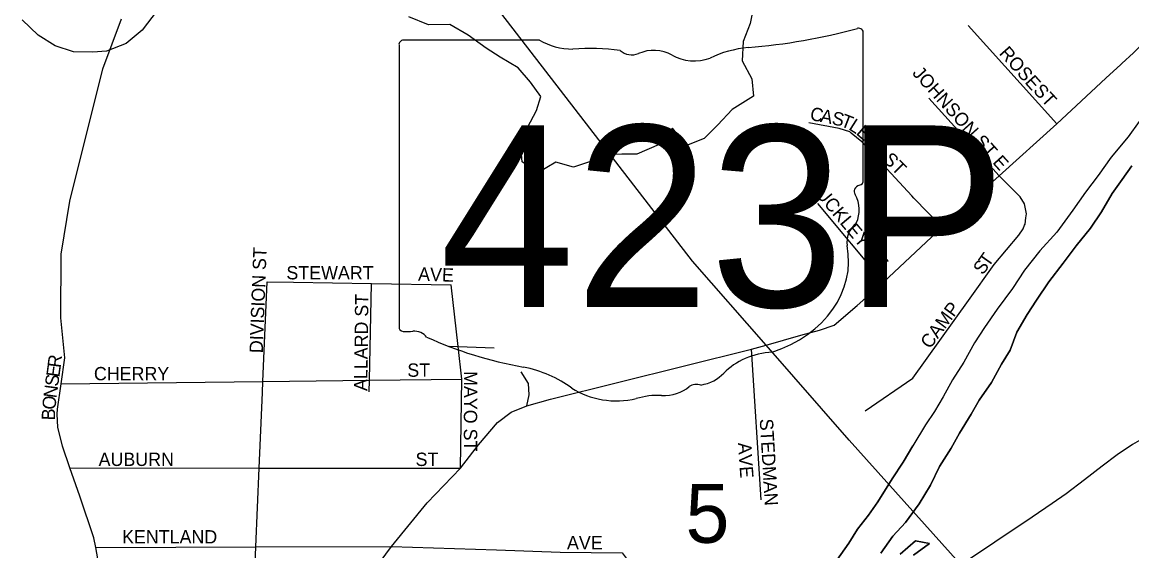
# Model space of a CAD drawing. Extents: x 1624196 to 2029251, y 146837 to 440034.
# Drawn here: x 1856084 to 1860244, y 278973 to 280955 of the extents above; entities that cross this region are included whole.
import ezdxf

# ---------------------------------------------------------------- set-up
doc = ezdxf.new("R2010")
doc.units = 0
for name, color, linetype in [('GM_P_State_Alignment', 7, 'Continuous'), ('GM_P_State_Location', 7, 'Continuous'), ('GM_P_State_Shield', 7, 'Continuous'), ('GM_X_City_Street', 7, 'Continuous'), ('GM_X_City_Street_Text', 7, 'Continuous'), ('GM_X_Major_River', 7, 'Continuous'), ('GM_X_Minor_River', 7, 'Continuous'), ('GM_X_Rail_Line', 7, 'Continuous'), ('GM_X_Section_Text', 7, 'Continuous'), ('GM_X_State_Route', 7, 'Continuous')]:
    doc.layers.add(name, color=color, linetype=linetype)

msp = doc.modelspace()

# ---------------------------------------------------------------- linework, layer by layer
at = {"layer": 'GM_P_State_Alignment'}
msp.add_lwpolyline([(1861511.5, 276861.7), (1860431.7, 277996.1), (1859184.2, 279387.8), (1858872.6, 279744.1), (1858597.3, 280059.1), (1857442.1, 281556), (1857427.3, 281575.2), (1856929.1, 281940.1)], dxfattribs=at)
at = {"layer": 'GM_P_State_Shield'}
for p, q in [((1859237.1, 280361.3), (1859237.1, 280914)), ((1857496.9, 280869.6), (1857496.9, 279813)), ((1858023.6, 280887.8), (1857514, 280887.8)), ((1859236.9, 280361.4), (1859237.1, 280361.3))]:
    msp.add_line(p, q, dxfattribs=at)
for centre, major_axis, start_param, end_param in [((1858617.2, 282328.4), (1845.5, 0), 4.814394, 5.042369), ((1859217.7, 280916.3), (19.4, 0), 6.141152, 7.989035), ((1857516.8, 280871.9), (20.2, 0), 1.712693, 3.28349), ((1858145, 281010.5), (195.5, 0), 4.042523, 4.731795), ((1858209.8, 280294.6), (702, 0), 1.404758, 1.657858), ((1858369.2, 280877.4), (56.4, 0), 3.836095, 5.185415), ((1858452, 280755.2), (117.3, 0), 0.950623, 2.079405), ((1858603.4, 280922.7), (141.1, 0), 4.081561, 5.145723), ((1858852.6, 280565.1), (371.3, 0), 1.699011, 2.107814), ((1859232.6, 280320.7), (30, 0), 1.883978, 3.671073), ((1859216.4, 280359.1), (20.7, 0), 5.05454, 6.418171), ((1859041.8, 280250.8), (180, 0), 5.934695, 6.695948), ((1859306.5, 280129.9), (130.9, 0), 2.387724, 3.262537), ((1858720.5, 280059.6), (461.6, 0), 5.101752, 6.440018), ((1857517, 279810.7), (20.3, 0), 3.00124, 4.508301), ((1857520.1, 279918.8), (155.2, 0), 4.665946, 4.897461), ((1857551.8, 279752), (56, 0), 0.519207, 1.627899), ((1858258.4, 280701.4), (1332.7, 0), 4.195997, 4.488961), ((1858915.2, 279516.3), (252.8, 0), 1.647645, 2.488434), ((1857861.1, 279338.3), (417, 0), 0.823519, 1.323587), ((1858594.9, 279710.6), (149.1, 0), 4.937069, 5.64225), ((1858312.1, 279746.8), (264.6, 0), 4.026481, 4.996735), ((1858484.3, 279667.7), (141, 0), 4.691044, 5.507374), ((1858611.8, 279565.3), (39.7, 0), 1.147584, 2.315152), ((1858464.9, 279381.5), (217.4, 0), 1.495662, 1.94098)]:
    msp.add_ellipse(centre, major_axis=major_axis, ratio=0.8, start_param=start_param, end_param=end_param, dxfattribs=at)
at = {"layer": 'GM_X_City_Street'}
for points in [[(1856372.2, 278921.9), (1856359.9, 278985.6), (1856353, 279021.3), (1856300.2, 279177.4), (1856263.4, 279283.8), (1856235.3, 279365.5), (1856218.5, 279437), (1856215.7, 279485.9), (1856216.6, 279503.7), (1856230, 279598.7), (1856243.7, 279696.3), (1856229, 279846.6), (1856229.9, 280085.1), (1856263.1, 280283.7), (1856386.9, 280779.4), (1856456.2, 280967.3)], [(1859962, 280573.8), (1859629.7, 280942.1)], [(1859745.9, 280378.4), (1859482.5, 280670.2)], [(1859191.6, 280538.7), (1859186.1, 280543.2), (1859146.3, 280555.7), (1859033.5, 280577.5)], [(1859418.8, 280303.6), (1859232.2, 280505.8), (1859191.6, 280538.7)], [(1859631.8, 279911.9), (1859728.2, 280046.6), (1859819.5, 280156), (1859835.8, 280179.9), (1859841.9, 280193.9), (1859844, 280197.9), (1859846.2, 280221.9), (1859848.4, 280235.9), (1859840.8, 280274.1), (1859825, 280300.4), (1859745.9, 280378.4)], [(1859532.3, 280185.7), (1859426.4, 280295.3), (1859418.8, 280303.6)], [(1859313.1, 279979.5), (1859066.4, 280274.8)], [(1856984.8, 279567.1), (1856984.8, 279567.1), (1856986.5, 279607.7), (1857002.5, 279981.6)], [(1857002.5, 279981.6), (1857101, 279980)], [(1857101, 279980), (1857101, 279980), (1857393.3, 279975.2), (1857691.9, 279970.3)], [(1857385, 279569.1), (1857385.9, 279612.5), (1857393.3, 279975.2)], [(1857727.3, 279282.8), (1857732.1, 279616.6), (1857718.2, 279738.7), (1857691.9, 279970.3)], [(1859243.5, 279498.1), (1859423.2, 279620.5), (1859631, 279910.8), (1859631.8, 279911.9)], [(1857684.3, 279739.9), (1857718.2, 279738.7), (1857853.8, 279734)], [(1858854, 279163.8), (1858818.2, 279728.7)], [(1857975.4, 279516.6), (1857984.2, 279557.6), (1857982.7, 279599.7), (1857955.1, 279644.2)], [(1856230, 279598.7), (1856986.5, 279607.7), (1857385.9, 279612.5), (1857732.1, 279616.6)], [(1856947.1, 278686.4), (1856960, 278987.7), (1856972.7, 279283.3), (1856984.8, 279567.1)], [(1856263.4, 279283.8), (1856972.7, 279283.3), (1857727.3, 279282.8)], [(1856359.9, 278985.6), (1856960, 278987.7), (1857468.3, 278989.5), (1857862.5, 278976.5), (1858101, 278967.5), (1858333, 278965.5), (1858374.4, 278910.1), (1858388.3, 278901.9), (1858396.4, 278903.8)]]:
    msp.add_lwpolyline(points, dxfattribs=at)
at = {"layer": 'GM_X_Major_River'}
for points in [[(1860271.2, 280583), (1860229.4, 280524.8), (1860165.6, 280448.6), (1860117.7, 280380.3), (1860069.9, 280318.1), (1860022.1, 280249.9), (1859962.3, 280167.7), (1859898.5, 280097.4), (1859840.7, 280025.2), (1859796.9, 279957), (1859739.1, 279878.7), (1859691.3, 279810.5), (1859653.4, 279752.3), (1859613.6, 279680.1), (1859571.8, 279613.9), (1859535.9, 279549.8), (1859504.1, 279495.6), (1859470.2, 279445.5), (1859422.4, 279367.2)], [(1859303.4, 278964.3), (1859347.2, 279028.5), (1859395.1, 279078.7), (1859446.9, 279149), (1859488.7, 279219.1), (1859522.5, 279289.3), (1859566.4, 279357.5), (1859598.2, 279413.7), (1859642, 279485.9), (1859671.9, 279538), (1859717.7, 279604.3), (1859755.5, 279672.5), (1859787.4, 279724.6), (1859813.2, 279792.8), (1859851.1, 279859), (1859886.9, 279913.1), (1859932.8, 279981.3), (1859986.6, 280051.6), (1860034.4, 280115.8), (1860088.2, 280182), (1860130, 280244.2), (1860169.9, 280312.4), (1860207.7, 280364.5), (1860243.6, 280416.7)], [(1860243.6, 280416.7), (1860207.7, 280364.5), (1860169.9, 280312.4), (1860130, 280244.2), (1860088.2, 280182), (1860034.4, 280115.8), (1859986.6, 280051.6), (1859932.8, 279981.3), (1859886.9, 279913.1), (1859851.1, 279859), (1859813.2, 279792.8), (1859787.4, 279724.6), (1859755.5, 279672.5), (1859717.7, 279604.3), (1859671.9, 279538), (1859642, 279485.9), (1859598.2, 279413.7), (1859566.4, 279357.5), (1859522.5, 279289.3), (1859488.7, 279219.1), (1859446.9, 279149), (1859395.1, 279078.7), (1859347.2, 279028.5), (1859303.4, 278964.3)], [(1859422.4, 279367.2), (1859386.6, 279305), (1859344.7, 279242.8), (1859291, 279156.6), (1859257.1, 279106.5), (1859215.2, 279054.3), (1859183.4, 279002.1), (1859137.5, 278937.9)], [(1859137.5, 278937.9), (1859183.4, 279002.1), (1859215.2, 279054.3), (1859257.1, 279106.5), (1859291, 279156.6), (1859344.7, 279242.8), (1859386.6, 279305), (1859422.4, 279367.2)], [(1859425.3, 278956.6), (1859485.2, 279000.8), (1859433.2, 279010.7), (1859375.4, 278960.5)], [(1859375.4, 278960.5), (1859433.2, 279010.7), (1859485.2, 279000.8), (1859425.3, 278956.6)]]:
    msp.add_lwpolyline(points, dxfattribs=at)
at = {"layer": 'GM_X_Minor_River'}
for points in [[(1856590.1, 280999), (1856534.3, 280924.8), (1856474.4, 280874.6), (1856400.5, 280846.4), (1856348.6, 280842.3), (1856276.6, 280844.1), (1856208.6, 280866), (1856144.5, 280905.9), (1856084.4, 280963.8)], [(1858826.9, 281020.3), (1858813.1, 280950.2), (1858787.3, 280882), (1858783.4, 280809.9), (1858819.6, 280741.9), (1858825.7, 280677.8), (1858745.9, 280627.5), (1858692, 280569.3), (1858640.2, 280519.1), (1858574.3, 280492.9), (1858522.1, 280556.9), (1858472.3, 280496.7), (1858388.4, 280460.4), (1858332.5, 280460.3), (1858278.5, 280458.2), (1858214.6, 280432), (1858150.6, 280411.8), (1858084.6, 280429.7), (1858016.8, 280389.5), (1857958.7, 280431.4), (1857952.5, 280501.5), (1857978.4, 280559.6), (1858012.2, 280623.8), (1858028.1, 280675.9), (1857990, 280729.9), (1857943.9, 280783.9), (1857875.8, 280823.8), (1857823.8, 280857.7), (1857755.7, 280905.6), (1857687.7, 280945.5), (1857607.7, 280945.3), (1857533.7, 280975.2)]]:
    msp.add_lwpolyline(points, dxfattribs=at)
at = {"layer": 'GM_X_Rail_Line'}
msp.add_lwpolyline([(1861190.3, 279752.5), (1861042.6, 279708), (1860975.4, 279686.1), (1860887.1, 279656.4), (1860685.4, 279574.4), (1860439.3, 279471.2), (1860368.2, 279438.4), (1860307.2, 279406.3), (1860246.2, 279372), (1860189.2, 279332.9), (1860132.1, 279289.9), (1860066.5, 279239.1), (1859997.7, 279186.7), (1859944.6, 279150), (1859869.6, 279099.2), (1858750.4, 278349.7), (1858654.3, 278285.7), (1858573.8, 278230.2), (1858250.3, 278013.7), (1857633.4, 277601.8), (1856753.7, 277011.2)], dxfattribs=at)
at = {"layer": 'GM_X_State_Route'}
for points in [[(1860202.5, 280796.3), (1860206.4, 280799.8), (1860250.4, 280840.4), (1860413.2, 281006.3), (1860492.5, 281104.5), (1860588.8, 281225.4), (1860652.4, 281295.2), (1860700.2, 281337.5)], [(1857331.6, 278802.8), (1857468.3, 278989.5), (1857602.9, 279152.5), (1857727.3, 279282.8), (1857795.3, 279370.1), (1857865.7, 279454.1), (1857917, 279492.6), (1857975.4, 279516.6), (1858064.2, 279541.4), (1858818.2, 279728.7), (1858872.6, 279744.1), (1859002.8, 279781), (1859073.5, 279800.4), (1859128.3, 279818.6), (1859213.8, 279892.8), (1859313.1, 279979.5), (1859532.3, 280185.7), (1859745.9, 280378.4), (1859962, 280573.8), (1860146.3, 280744.5), (1860202.5, 280796.3)]]:
    msp.add_lwpolyline(points, dxfattribs=at)

# ---------------------------------------------------------------- texts
at = {"layer": 'GM_P_State_Location'}
for s in ['s', 'r']:
    msp.add_text(s, height=1, dxfattribs=at).set_placement((1858347.4, 280271.1))
msp.add_text('423P', height=1, rotation=0, dxfattribs=at).set_placement((1857924, 280225.6))
at = {"layer": 'GM_P_State_Shield'}
msp.add_text('423P', height=680, dxfattribs=at).set_placement((1857649.5, 279887.5))
at = {"layer": 'GM_X_City_Street_Text'}
for s, rotation, p in [('ROSE', 311.633, (1859743.8, 280836.7)), ('JOHNSON ST E', 312.031, (1859418.2, 280761.9)), ('ST', 312.5067, (1859871.3, 280696)), ('C', 348.6925, (1859034.5, 280588.9)), ('A', 348.6909, (1859073.3, 280581.1)), ('S', 347.9587, (1859116.3, 280572.5)), ('T', 338.9772, (1859148.7, 280565.8)), ('L', 327.4848, (1859179.2, 280554.3)), ('E', 319.1661, (1859207.3, 280536.5)), ('ST', 315.0046, (1859307.8, 280436.7)), ('BUCKLEY ST', 310.2363, (1859026.8, 280343.7)), ('DIVISION ST', 87.8801, (1856986.2, 279713.2)), ('T', 54.706, (1859706.2, 280033.4)), ('STEWART', 0, (1857074.8, 279990.6)), ('AVE', 357.9518, (1857567.9, 279986.2)), ('S', 54.0971, (1859685.2, 280004.4)), ('ALLARD ST', 89.2666, (1857377.8, 279571.8)), ('CAMP', 53.4285, (1859487.2, 279727.2)), ('R', 82.9799, (1856228.4, 279657.6)), ('E', 82.3006, (1856223.6, 279622.1)), ('CHERRY', 0, (1856353.2, 279612.2)), ('ST', 0, (1857528, 279625.4)), ('S', 82.3006, (1856218.9, 279587.2)), ('MAYO ST', 270, (1857739.8, 279646.8)), ('N', 82.3057, (1856213, 279543.6)), ('O', 83.737, (1856208.3, 279500.2)), ('B', 88.5913, (1856207.4, 279461.7)), ('STEDMAN', 273.418, (1858848.6, 279467)), ('AVE', 273.9504, (1858767.1, 279377.5)), ('AUBURN', 0, (1856370.8, 279291)), ('ST', 0, (1857558.8, 279291)), ('KENTLAND', 0, (1856458.8, 279000.6)), ('AVE', 0, (1858126.4, 278978.6))]:
    msp.add_text(s, height=50, rotation=rotation, dxfattribs=at).set_placement(p)
at = {"layer": 'GM_X_Section_Text'}
msp.add_text('5', height=221, rotation=0, dxfattribs=at).set_placement((1858570.8, 279003.1))

doc.saveas('drawing.dxf')
